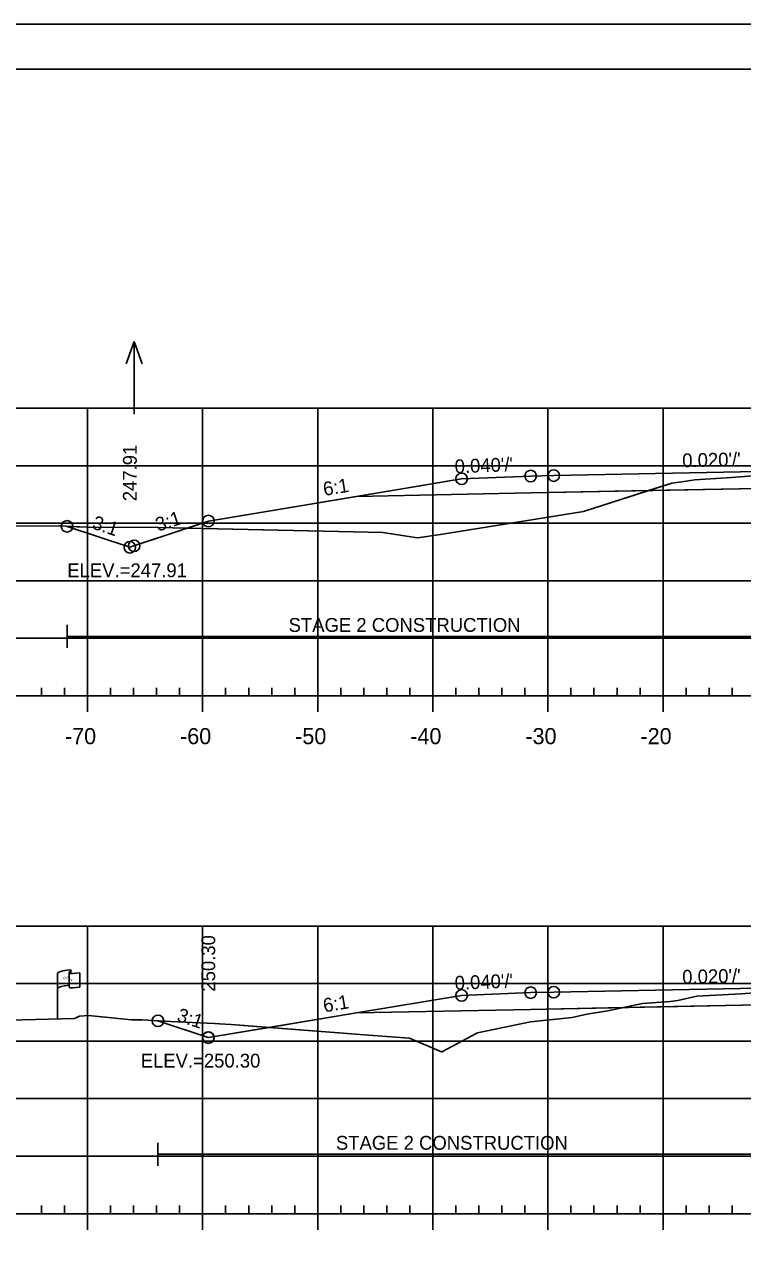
# Model space of a CAD drawing. Extents: x 1365647 to 1367999, y 387113 to 400173.
# Drawn here: x 1365818.6 to 1365881, y 390040.7 to 390146.1 of the extents above; entities that cross this region are included whole.
import ezdxf

# ---------------------------------------------------------------- set-up
doc = ezdxf.new("R2010")
doc.units = 0
for name, color, linetype in [('E_Existing ROW', 7, 'Continuous'), ('R_Alt Surface', 7, 'Continuous'), ('R_Axis', 7, 'Continuous'), ('R_Axis Annot', 7, 'Continuous'), ('R_Border', 7, 'Continuous'), ('R_Border Notes', 7, 'Continuous'), ('R_Contours', 7, 'Continuous'), ('R_Exist Surface', 7, 'Continuous'), ('R_Fin Surface', 7, 'Continuous'), ('R_Fin Surface Annot', 7, 'Continuous'), ('R_Grid', 7, 'Continuous'), ('R_No Plot', 7, 'Continuous'), ('R_Proposed Const Limits', 7, 'Continuous'), ('R_Water', 7, 'Continuous'), ('R_Water Annot', 7, 'Continuous')]:
    doc.layers.add(name, color=color, linetype=linetype)

msp = doc.modelspace()

# ---------------------------------------------------------------- linework, layer by layer
at = {"layer": 'E_Existing ROW'}
for p, q in [((1365821.49, 390059.69), (1365821.49, 390063.64)), ((1365822.49, 390063.73), (1365822.49, 390063.72)), ((1365822.49, 390063.72), (1365822.49, 390062.49)), ((1365822.65, 390063.89), (1365822.65, 390063.65)), ((1365823.42, 390063.69), (1365823.42, 390062.45))]:
    msp.add_line(p, q, dxfattribs=at)
for centre, radius, start, end in [((1365822.56, 390063.73), 0.078, 88.6458, 274.2828), ((1365822.58, 390063.89), 0.0783, 263.0712, 93.9564), ((1365822.56, 390062.49), 0.0783, 180, 273.9564)]:
    msp.add_arc(centre, radius, start, end, dxfattribs=at)
for centre, major_axis, ratio, start_param, end_param in [((1365823.07, 390063.68), (-1.58, -0.04), 0.19887, 5.030368, 6.283185), ((1365823.78, 390063.79), (-1.23, -0.13), 0.052933, 0.159456, 1.268315), ((1365823.07, 390062.36), (-1.58, -0.04), 0.19887, 5.083035, 6.194897), ((1365823.78, 390062.55), (-1.23, -0.13), 0.052933, 0.159456, 1.268315)]:
    msp.add_ellipse(centre, major_axis=major_axis, ratio=ratio, start_param=start_param, end_param=end_param, dxfattribs=at)
at = {"layer": 'R_Alt Surface'}
for points in [[(1365847.47, 390105.1), (1365862.59, 390105.41), (1365882.29, 390105.8), (1365882.29, 390107.09), (1365894.09, 390107.33), (1365906.43, 390107.08), (1365906.43, 390105.79), (1365925.59, 390105.41), (1365940.72, 390105.1)], [(1365847.47, 390060.22), (1365862.59, 390060.52), (1365882.42, 390060.92), (1365882.42, 390062.21), (1365894.09, 390062.44), (1365906.51, 390062.19), (1365906.51, 390060.91), (1365925.59, 390060.52), (1365940.72, 390060.22)]]:
    msp.add_lwpolyline(points, dxfattribs=at)
at = {"layer": 'R_Axis'}
for p, q in [((1365749.09, 390087.77), (1366039.09, 390087.77)), ((1365820.09, 390087.77), (1365820.09, 390088.47)), ((1365822.09, 390087.77), (1365822.09, 390088.47)), ((1365824.09, 390086.37), (1365824.09, 390087.77)), ((1365826.09, 390087.77), (1365826.09, 390088.47)), ((1365828.09, 390087.77), (1365828.09, 390088.47)), ((1365830.09, 390087.77), (1365830.09, 390088.47)), ((1365832.09, 390087.77), (1365832.09, 390088.47)), ((1365834.09, 390086.37), (1365834.09, 390087.77)), ((1365836.09, 390087.77), (1365836.09, 390088.47)), ((1365838.09, 390087.77), (1365838.09, 390088.47)), ((1365840.09, 390087.77), (1365840.09, 390088.47)), ((1365842.09, 390087.77), (1365842.09, 390088.47)), ((1365844.09, 390086.37), (1365844.09, 390087.77)), ((1365846.09, 390087.77), (1365846.09, 390088.47)), ((1365848.09, 390087.77), (1365848.09, 390088.47)), ((1365850.09, 390087.77), (1365850.09, 390088.47)), ((1365852.09, 390087.77), (1365852.09, 390088.47)), ((1365854.09, 390086.37), (1365854.09, 390087.77)), ((1365856.09, 390087.77), (1365856.09, 390088.47)), ((1365858.09, 390087.77), (1365858.09, 390088.47)), ((1365860.09, 390087.77), (1365860.09, 390088.47)), ((1365862.09, 390087.77), (1365862.09, 390088.47)), ((1365864.09, 390086.37), (1365864.09, 390087.77)), ((1365866.09, 390087.77), (1365866.09, 390088.47)), ((1365868.09, 390087.77), (1365868.09, 390088.47)), ((1365870.09, 390087.77), (1365870.09, 390088.47)), ((1365872.09, 390087.77), (1365872.09, 390088.47)), ((1365874.09, 390086.37), (1365874.09, 390087.77)), ((1365876.09, 390087.77), (1365876.09, 390088.47)), ((1365878.09, 390087.77), (1365878.09, 390088.47)), ((1365880.09, 390087.77), (1365880.09, 390088.47)), ((1365820.09, 390042.77), (1365820.09, 390043.47)), ((1365822.09, 390042.77), (1365822.09, 390043.47)), ((1365826.09, 390042.77), (1365826.09, 390043.47)), ((1365828.09, 390042.77), (1365828.09, 390043.47)), ((1365830.09, 390042.77), (1365830.09, 390043.47)), ((1365832.09, 390042.77), (1365832.09, 390043.47)), ((1365836.09, 390042.77), (1365836.09, 390043.47)), ((1365838.09, 390042.77), (1365838.09, 390043.47)), ((1365840.09, 390042.77), (1365840.09, 390043.47)), ((1365842.09, 390042.77), (1365842.09, 390043.47)), ((1365846.09, 390042.77), (1365846.09, 390043.47)), ((1365848.09, 390042.77), (1365848.09, 390043.47)), ((1365850.09, 390042.77), (1365850.09, 390043.47)), ((1365852.09, 390042.77), (1365852.09, 390043.47)), ((1365856.09, 390042.77), (1365856.09, 390043.47)), ((1365858.09, 390042.77), (1365858.09, 390043.47)), ((1365860.09, 390042.77), (1365860.09, 390043.47)), ((1365862.09, 390042.77), (1365862.09, 390043.47)), ((1365866.09, 390042.77), (1365866.09, 390043.47)), ((1365868.09, 390042.77), (1365868.09, 390043.47)), ((1365870.09, 390042.77), (1365870.09, 390043.47)), ((1365872.09, 390042.77), (1365872.09, 390043.47)), ((1365876.09, 390042.77), (1365876.09, 390043.47)), ((1365878.09, 390042.77), (1365878.09, 390043.47)), ((1365880.09, 390042.77), (1365880.09, 390043.47)), ((1365749.09, 390042.77), (1366039.09, 390042.77)), ((1365824.09, 390041.37), (1365824.09, 390042.77)), ((1365834.09, 390041.37), (1365834.09, 390042.77)), ((1365844.09, 390041.37), (1365844.09, 390042.77)), ((1365854.09, 390041.37), (1365854.09, 390042.77)), ((1365864.09, 390041.37), (1365864.09, 390042.77)), ((1365874.09, 390041.37), (1365874.09, 390042.77))]:
    msp.add_line(p, q, dxfattribs=at)
at = {"layer": 'R_Border'}
msp.add_line((1365736.09, 390142.23), (1366052.27, 390142.23), dxfattribs=at)
at = {"layer": 'R_Contours'}
for points in [[(1365872.83, 390105.61), (1365874.84, 390106.26), (1365875.71, 390106.36), (1365876.85, 390106.55), (1365880.04, 390106.75), (1365882.29, 390106.92), (1365882.29, 390105.8)], [(1365832.74, 390102.34), (1365845.88, 390102.04), (1365849.74, 390101.96), (1365852.17, 390101.59), (1365852.77, 390101.51), (1365854.76, 390101.8), (1365867.18, 390103.8), (1365869.61, 390104.58), (1365872.83, 390105.61), (1365862.59, 390105.41), (1365847.47, 390105.1), (1365834.59, 390102.96)], [(1365822.31, 390102.5), (1365824.02, 390102.44), (1365830.22, 390102.4), (1365832.74, 390102.34), (1365827.77, 390100.68)], [(1365870.63, 390060.69), (1365872.3, 390061.03), (1365874.71, 390061.2), (1365875.38, 390061.3), (1365877.02, 390061.67), (1365880.89, 390061.87), (1365882.42, 390061.98), (1365882.42, 390060.92)], [(1365839.86, 390058.95), (1365848.9, 390058.26), (1365852.07, 390058.01), (1365854.84, 390056.83), (1365854.88, 390056.83), (1365857.97, 390058.49), (1365862.58, 390059.44), (1365866.19, 390059.82), (1365867.48, 390060.1), (1365869.29, 390060.41), (1365870.63, 390060.69), (1365862.59, 390060.52), (1365847.47, 390060.22)], [(1365830.21, 390059.53), (1365831.31, 390059.46), (1365835.11, 390059.29), (1365835.55, 390059.27), (1365836.58, 390059.21), (1365839.86, 390058.95), (1365834.59, 390058.08), (1365834.58, 390058.07)]]:
    msp.add_lwpolyline(points, close=True, dxfattribs=at)
at = {"layer": 'R_Exist Surface'}
for points in [[(1365797.24, 390102.43), (1365821.65, 390102.53), (1365824.02, 390102.44), (1365830.22, 390102.4), (1365845.88, 390102.04), (1365849.74, 390101.96), (1365852.17, 390101.59), (1365852.77, 390101.51), (1365854.76, 390101.8), (1365867.18, 390103.8), (1365869.61, 390104.58), (1365874.84, 390106.26), (1365875.71, 390106.36), (1365876.85, 390106.55), (1365880.04, 390106.75), (1365882.29, 390106.92)], [(1365804.82, 390059.28), (1365822.95, 390059.72), (1365823.4, 390059.95), (1365824.17, 390060), (1365827.92, 390059.63), (1365828.84, 390059.62), (1365831.31, 390059.46), (1365835.11, 390059.29), (1365835.55, 390059.27), (1365836.58, 390059.21), (1365848.9, 390058.26), (1365852.07, 390058.01), (1365854.84, 390056.83), (1365854.88, 390056.83), (1365857.97, 390058.49), (1365862.58, 390059.44), (1365866.19, 390059.82), (1365867.48, 390060.1), (1365869.29, 390060.41), (1365872.3, 390061.03), (1365874.71, 390061.2), (1365875.38, 390061.3), (1365877.02, 390061.67), (1365880.89, 390061.87), (1365882.42, 390061.98)]]:
    msp.add_lwpolyline(points, dxfattribs=at)
at = {"layer": 'R_Fin Surface'}
for points in [[(1365822.31, 390102.5), (1365827.77, 390100.68), (1365834.59, 390102.96), (1365847.47, 390105.1), (1365856.59, 390106.63), (1365862.59, 390106.87), (1365864.59, 390106.91), (1365894.09, 390107.5), (1365923.59, 390106.91), (1365925.59, 390106.87), (1365931.59, 390106.63), (1365940.72, 390105.1), (1365953.59, 390102.96), (1365965.89, 390098.86), (1365979.23, 390103.31)], [(1365832.74, 390102.34), (1365834.59, 390102.96), (1365852.3, 390105.91), (1365856.59, 390106.63), (1365862.59, 390106.87), (1365864.59, 390106.91), (1365894.09, 390107.5), (1365923.59, 390106.91), (1365925.59, 390106.87), (1365931.59, 390106.63), (1365935.89, 390105.91), (1365953.59, 390102.96), (1365954.16, 390103.15)], [(1365856.59, 390106.63), (1365862.59, 390106.87), (1365864.59, 390106.91), (1365894.09, 390107.5), (1365923.59, 390106.91), (1365925.59, 390106.87), (1365931.59, 390106.63)], [(1365830.21, 390059.53), (1365834.58, 390058.07), (1365834.59, 390058.08), (1365847.47, 390060.22), (1365856.59, 390061.74), (1365862.59, 390061.98), (1365864.59, 390062.02), (1365894.09, 390062.61), (1365923.59, 390062.02), (1365925.59, 390061.98), (1365931.59, 390061.74), (1365940.72, 390060.22), (1365953.59, 390058.08), (1365959.42, 390056.13), (1365973.57, 390060.85)], [(1365856.59, 390061.74), (1365862.59, 390061.98), (1365864.59, 390062.02), (1365894.09, 390062.61), (1365923.59, 390062.02), (1365925.59, 390061.98), (1365931.59, 390061.74)]]:
    msp.add_lwpolyline(points, dxfattribs=at)
at = {"layer": 'R_Grid'}
for p, q in [((1365749.09, 390112.77), (1366039.09, 390112.77)), ((1365824.09, 390087.77), (1365824.09, 390112.77)), ((1365834.09, 390087.77), (1365834.09, 390112.77)), ((1365844.09, 390087.77), (1365844.09, 390112.77)), ((1365854.09, 390087.77), (1365854.09, 390112.77)), ((1365864.09, 390087.77), (1365864.09, 390112.77)), ((1365874.09, 390087.77), (1365874.09, 390112.77)), ((1365749.09, 390107.77), (1366039.09, 390107.77)), ((1365749.09, 390102.77), (1366039.09, 390102.77)), ((1365749.09, 390097.77), (1366039.09, 390097.77)), ((1365749.09, 390092.77), (1366039.09, 390092.77)), ((1365749.09, 390087.77), (1366039.09, 390087.77)), ((1365749.09, 390067.77), (1366039.09, 390067.77)), ((1365824.09, 390042.77), (1365824.09, 390067.77)), ((1365834.09, 390042.77), (1365834.09, 390067.77)), ((1365844.09, 390042.77), (1365844.09, 390067.77)), ((1365854.09, 390042.77), (1365854.09, 390067.77)), ((1365864.09, 390042.77), (1365864.09, 390067.77)), ((1365874.09, 390042.77), (1365874.09, 390067.77)), ((1365749.09, 390062.77), (1366039.09, 390062.77)), ((1365749.09, 390057.77), (1366039.09, 390057.77)), ((1365749.09, 390052.77), (1366039.09, 390052.77)), ((1365749.09, 390047.77), (1366039.09, 390047.77)), ((1365749.09, 390042.77), (1366039.09, 390042.77))]:
    msp.add_line(p, q, dxfattribs=at)
at = {"layer": 'R_No Plot'}
msp.add_line((1365723.69, 390146.13), (1366057.03, 390146.13), dxfattribs=at)
msp.add_lwpolyline([(1365723.69, 390146.13), (1366057.03, 390146.13), (1366057.03, 389932.79), (1365723.69, 389932.79)], close=True, dxfattribs=at)
for centre in [(1365856.59, 390106.63), (1365856.59, 390106.63), (1365856.59, 390106.63), (1365856.59, 390106.63), (1365856.59, 390106.63), (1365862.59, 390106.87), (1365862.59, 390106.87), (1365862.59, 390106.87), (1365862.59, 390106.87), (1365862.59, 390106.87), (1365864.59, 390106.91), (1365864.59, 390106.91), (1365864.59, 390106.91), (1365864.59, 390106.91), (1365864.59, 390106.91), (1365822.31, 390102.5), (1365822.31, 390102.5), (1365834.59, 390102.96), (1365834.59, 390102.96), (1365834.59, 390102.96), (1365834.59, 390102.96), (1365834.59, 390102.96), (1365827.77, 390100.68), (1365827.77, 390100.68), (1365828.14, 390100.81), (1365828.14, 390100.81), (1365828.14, 390100.81), (1365862.59, 390061.98), (1365862.59, 390061.98), (1365862.59, 390061.98), (1365862.59, 390061.98), (1365862.59, 390061.98), (1365864.59, 390062.02), (1365864.59, 390062.02), (1365864.59, 390062.02), (1365864.59, 390062.02), (1365864.59, 390062.02), (1365856.59, 390061.74), (1365856.59, 390061.74), (1365856.59, 390061.74), (1365856.59, 390061.74), (1365856.59, 390061.74), (1365830.21, 390059.53), (1365830.21, 390059.53), (1365834.58, 390058.07), (1365834.58, 390058.07), (1365834.58, 390058.07), (1365834.58, 390058.07), (1365834.58, 390058.07), (1365834.59, 390058.08), (1365834.59, 390058.08), (1365834.59, 390058.08), (1365834.59, 390058.08), (1365834.59, 390058.08)]:
    msp.add_circle(centre, 0.5, dxfattribs=at)
at = {"layer": 'R_Proposed Const Limits'}
for points in [[(1365827.77, 390100.68), (1365822.31, 390102.5)], [(1365834.58, 390058.07), (1365830.21, 390059.53)]]:
    msp.add_lwpolyline(points, dxfattribs=at)
at = {"layer": 'R_Water'}
for p, q in [((1365822.31, 390091.93), (1365822.31, 390093.93)), ((1365822.31, 390092.93), (1365882.29, 390092.93)), ((1365830.21, 390046.94), (1365830.21, 390048.94)), ((1365830.21, 390047.94), (1365882.42, 390047.94))]:
    msp.add_line(p, q, dxfattribs=at)
at = {"layer": 'R_Water Annot'}
for p, q in [((1365828.15, 390118.55), (1365827.45, 390116.62)), ((1365828.15, 390112.26), (1365828.15, 390118.55)), ((1365828.15, 390118.55), (1365828.85, 390116.62))]:
    msp.add_line(p, q, dxfattribs=at)

# ---------------------------------------------------------------- texts
at = {"layer": 'E_Existing ROW'}
for s, height, rotation, p in [('DWB 11-9-07', 0.001, 90, (1365822.65, 390063.65)), ('R ', 0.2, 9.9884, (1365822.01, 390063.14)), (' O', 0.2, 9.9884, (1365822.16, 390063.18)), ('W', 0.2, 351.1788, (1365822.49, 390063.01)), ('DWB 11-9-07', 0.001, 5.0717, (1365823.41, 390062.45)), ('DWB 11-9-07', 0.001, 90, (1365821.49, 390059.69))]:
    msp.add_text(s, height=height, rotation=rotation, dxfattribs=at).set_placement(p)
at = {"layer": 'R_Axis Annot'}
for s, p in [('-70', (1365822.13, 390083.57)), ('-60', (1365832.13, 390083.57)), ('-50', (1365842.13, 390083.57)), ('-40', (1365852.13, 390083.57)), ('-30', (1365862.13, 390083.57)), ('-20', (1365872.13, 390083.57))]:
    msp.add_text(s, height=1.4, dxfattribs=at).set_placement(p)
at = {"layer": 'R_Border Notes'}
for s, p in [('ELEV.=247.91', (1365822.33, 390098.08)), ('ELEV.=250.30', (1365828.71, 390055.47))]:
    msp.add_text(s, height=1.2, dxfattribs=at).set_placement(p)
at = {"layer": 'R_Fin Surface Annot'}
for s, rotation, p in [('247.91', 90, (1365828.37, 390104.68)), ("0.020'/'", 1.1458, (1365875.77, 390107.63)), ("0.040'/'", 2.2906, (1365856.01, 390107.1)), ('6:1', 9.4623, (1365844.66, 390105.14)), ('3:1', 18.4349, (1365830.23, 390102.03)), ('3:1', 341.5651, (1365824.41, 390102.33)), ('250.30', 90, (1365835.18, 390062.07)), ("0.040'/'", 2.2906, (1365856.01, 390062.22)), ("0.020'/'", 1.1458, (1365875.77, 390062.75)), ('6:1', 9.4623, (1365844.66, 390060.26)), ('3:1', 341.5651, (1365831.77, 390059.54))]:
    msp.add_text(s, height=1.2, rotation=rotation, dxfattribs=at).set_placement(p)
at = {"layer": 'R_Water'}
for p in [(1365841.56, 390093.33), (1365845.67, 390048.33)]:
    msp.add_text('STAGE 2 CONSTRUCTION', height=1.2, dxfattribs=at).set_placement(p)

doc.saveas('drawing.dxf')
